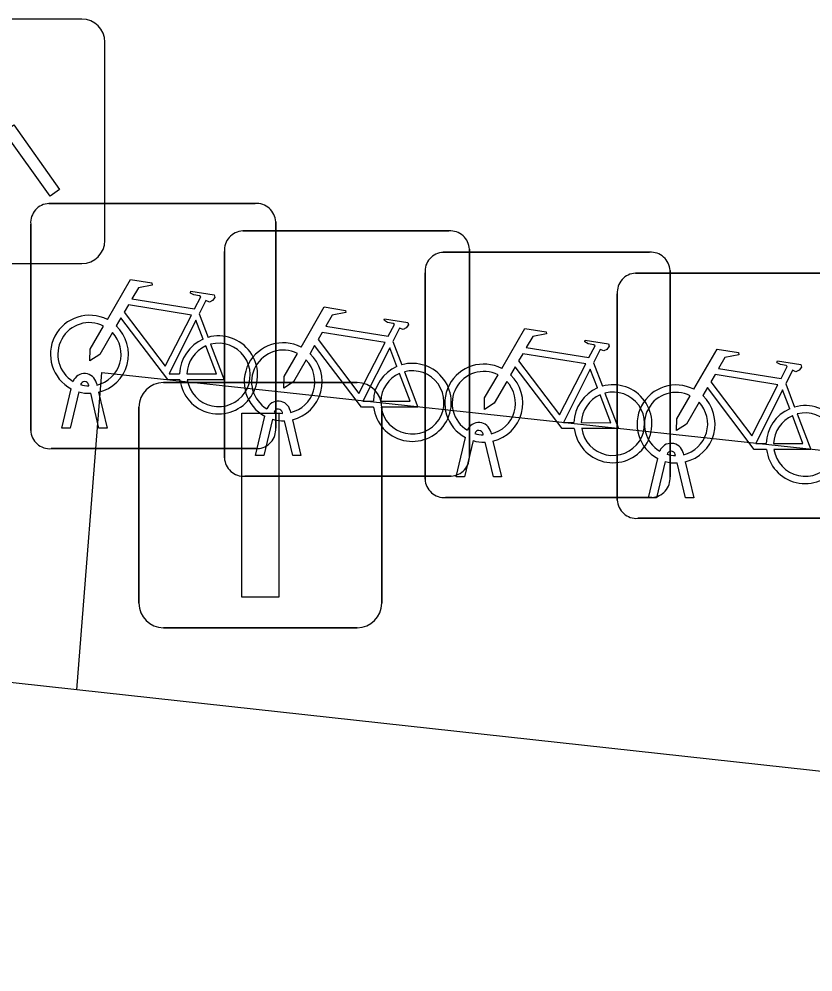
# Model space of a CAD drawing. Extents: x 162026 to 163499, y 387297 to 388169.
# Drawn here: x 162295.225 to 162298.462, y 387547.606 to 387551.489 of the extents above; entities that cross this region are included whole.
import ezdxf

# ---------------------------------------------------------------- set-up
doc = ezdxf.new("R2010")
doc.units = 0
for name, color, linetype in [('IMGEO_Fietsenrek', 7, 'Continuous'), ('IMGEO_Lichtpunt', 7, 'Continuous'), ('IMGEO_Rijbaan_lokaal_gesloten', 7, 'Continuous'), ('IMGEO_Verkeersbordpaal', 7, 'Continuous'), ('IMGEO_Voetpad_open', 7, 'Continuous')]:
    doc.layers.add(name, color=color, linetype=linetype)

msp = doc.modelspace()

# ---------------------------------------------------------------- linework, layer by layer
at = {"layer": 'IMGEO_Fietsenrek'}
for p, q in [((162295.3469, 387550.7375), (162296.1878, 387550.7375)), ((162296.1878, 387550.7375), (162295.3469, 387550.7375)), ((162295.2725, 387549.8129), (162295.2725, 387550.6538)), ((162295.2725, 387550.6538), (162295.2725, 387549.8129)), ((162296.2715, 387550.6631), (162296.2715, 387549.8222)), ((162296.2715, 387549.8222), (162296.2715, 387550.6631)), ((162296.1369, 387550.6255), (162296.9778, 387550.6255)), ((162296.9778, 387550.6255), (162296.1369, 387550.6255)), ((162297.0615, 387550.5511), (162297.0615, 387549.7102)), ((162297.0615, 387549.7102), (162297.0615, 387550.5511)), ((162296.0625, 387549.7009), (162296.0625, 387550.5418)), ((162296.0625, 387550.5418), (162296.0625, 387549.7009)), ((162296.9549, 387550.5385), (162297.7958, 387550.5385)), ((162297.7958, 387550.5385), (162296.9549, 387550.5385)), ((162296.8805, 387549.6139), (162296.8805, 387550.4548)), ((162296.8805, 387550.4548), (162296.8805, 387549.6139)), ((162297.7389, 387550.4535), (162298.5798, 387550.4535)), ((162298.5798, 387550.4535), (162297.7389, 387550.4535)), ((162297.8795, 387550.4641), (162297.8795, 387549.6232)), ((162297.8795, 387549.6232), (162297.8795, 387550.4641)), ((162297.6645, 387549.5289), (162297.6645, 387550.3698)), ((162297.6645, 387550.3698), (162297.6645, 387549.5289)), ((162295.9592, 387550.2872), (162295.9955, 387550.192)), ((162296.7492, 387550.1752), (162296.7855, 387550.08)), ((162297.5672, 387550.0882), (162297.6035, 387549.993)), ((162295.5406, 387550.0054), (162295.5424, 387549.9975)), ((162295.3995, 387549.8223), (162295.4378, 387549.9823)), ((162295.4682, 387549.9701), (162295.4329, 387549.8223)), ((162295.5099, 387549.9939), (162295.5089, 387549.9982)), ((162295.5494, 387549.9683), (162295.5844, 387549.8223)), ((162298.3512, 387550.0032), (162298.3875, 387549.908)), ((162295.551, 387549.8223), (162295.5171, 387549.964)), ((162296.3306, 387549.8934), (162296.3324, 387549.8855)), ((162296.1895, 387549.7103), (162296.2278, 387549.8703)), ((162296.2582, 387549.8581), (162296.2229, 387549.7103)), ((162296.2999, 387549.8819), (162296.2989, 387549.8862)), ((162296.341, 387549.7103), (162296.3071, 387549.852)), ((162296.3394, 387549.8563), (162296.3744, 387549.7103)), ((162295.4329, 387549.8223), (162295.3995, 387549.8223)), ((162295.5844, 387549.8223), (162295.551, 387549.8223)), ((162297.0075, 387549.6233), (162297.0458, 387549.7833)), ((162297.1179, 387549.7949), (162297.1169, 387549.7992)), ((162297.1486, 387549.8064), (162297.1504, 387549.7985)), ((162296.1971, 387549.7385), (162295.3562, 387549.7385)), ((162295.3562, 387549.7385), (162296.1971, 387549.7385)), ((162297.0762, 387549.7711), (162297.0409, 387549.6233)), ((162297.159, 387549.6233), (162297.1251, 387549.765)), ((162297.1574, 387549.7693), (162297.1924, 387549.6233)), ((162296.2229, 387549.7103), (162296.1895, 387549.7103)), ((162296.3744, 387549.7103), (162296.341, 387549.7103)), ((162297.7915, 387549.5383), (162297.8298, 387549.6983)), ((162297.9019, 387549.7099), (162297.9009, 387549.7142)), ((162297.9326, 387549.7214), (162297.9344, 387549.7135)), ((162297.8602, 387549.6861), (162297.8249, 387549.5383)), ((162297.943, 387549.5383), (162297.9091, 387549.68)), ((162297.9414, 387549.6843), (162297.9764, 387549.5383)), ((162296.9871, 387549.6265), (162296.1462, 387549.6265)), ((162296.1462, 387549.6265), (162296.9871, 387549.6265)), ((162297.0409, 387549.6233), (162297.0075, 387549.6233)), ((162297.1924, 387549.6233), (162297.159, 387549.6233)), ((162297.8051, 387549.5395), (162296.9642, 387549.5395)), ((162296.9642, 387549.5395), (162297.8051, 387549.5395)), ((162297.8249, 387549.5383), (162297.7915, 387549.5383)), ((162297.9764, 387549.5383), (162297.943, 387549.5383)), ((162298.5891, 387549.4545), (162297.7482, 387549.4545)), ((162297.7482, 387549.4545), (162298.5891, 387549.4545))]:
    msp.add_line(p, q, dxfattribs=at)
for points in [[(162295.5851, 387550.2642), (162295.6798, 387550.4277), (162295.766, 387550.4139), (162295.7677, 387550.4052), (162295.7116, 387550.3943), (162295.6854, 387550.349), (162295.9406, 387550.3082)], [(162295.9406, 387550.3082), (162295.9656, 387550.357), (162295.9605, 387550.361), (162295.9373, 387550.3647), (162295.9246, 387550.3722), (162295.9236, 387550.3753), (162295.9258, 387550.3799), (162296.0206, 387550.3648), (162296.0229, 387550.3545), (162296.0135, 387550.3421), (162296.0011, 387550.3357), (162295.9866, 387550.3419), (162295.9592, 387550.2872)], [(162295.9277, 387550.283), (162295.6709, 387550.324), (162295.6542, 387550.2952), (162295.8212, 387550.0749), (162295.9277, 387550.283)], [(162296.3751, 387550.1522), (162296.4698, 387550.3157), (162296.556, 387550.3019), (162296.5577, 387550.2932), (162296.5016, 387550.2823), (162296.4754, 387550.237), (162296.7306, 387550.1962)], [(162295.6058, 387550.2117), (162295.5542, 387550.1225), (162295.5143, 387550.0965), (162295.5155, 387550.144), (162295.57, 387550.2382)], [(162295.8808, 387550.0195), (162295.8311, 387550.0196), (162295.6404, 387550.2713), (162295.6214, 387550.2385)], [(162295.9757, 387550.185), (162295.9464, 387550.2618), (162295.837, 387550.0437), (162295.8797, 387550.0436)], [(162296.7306, 387550.1962), (162296.7556, 387550.245), (162296.7505, 387550.249), (162296.7273, 387550.2527), (162296.7146, 387550.2602), (162296.7136, 387550.2633), (162296.7158, 387550.2679), (162296.8106, 387550.2528), (162296.8129, 387550.2425), (162296.8035, 387550.2301), (162296.7911, 387550.2237), (162296.7766, 387550.2299), (162296.7492, 387550.1752)], [(162296.7177, 387550.171), (162296.4609, 387550.212), (162296.4442, 387550.1832), (162296.6112, 387549.9629), (162296.7177, 387550.171)], [(162297.1931, 387550.0652), (162297.2878, 387550.2287), (162297.374, 387550.2149), (162297.3757, 387550.2062), (162297.3196, 387550.1953), (162297.2934, 387550.15), (162297.5486, 387550.1092)], [(162296.0062, 387550.1638), (162296.0612, 387550.0192), (162295.9111, 387550.0195)], [(162297.5486, 387550.1092), (162297.5736, 387550.158), (162297.5685, 387550.162), (162297.5453, 387550.1657), (162297.5326, 387550.1732), (162297.5316, 387550.1763), (162297.5338, 387550.1809), (162297.6286, 387550.1658), (162297.6309, 387550.1555), (162297.6215, 387550.1431), (162297.6091, 387550.1367), (162297.5946, 387550.1429), (162297.5672, 387550.0882)], [(162295.9097, 387550.0435), (162296.0296, 387550.0433), (162295.9864, 387550.1569)], [(162296.3958, 387550.0997), (162296.3442, 387550.0105), (162296.3043, 387549.9845), (162296.3055, 387550.032), (162296.36, 387550.1262)], [(162296.6708, 387549.9075), (162296.6211, 387549.9076), (162296.4304, 387550.1593), (162296.4114, 387550.1265)], [(162296.7657, 387550.073), (162296.7364, 387550.1498), (162296.627, 387549.9317), (162296.6697, 387549.9316)], [(162297.5357, 387550.084), (162297.2789, 387550.125), (162297.2622, 387550.0962), (162297.4292, 387549.8759), (162297.5357, 387550.084)], [(162297.9771, 387549.9802), (162298.0718, 387550.1437), (162298.158, 387550.1299), (162298.1597, 387550.1212), (162298.1036, 387550.1103), (162298.0774, 387550.065), (162298.3326, 387550.0242)], [(162298.3326, 387550.0242), (162298.3576, 387550.073), (162298.3525, 387550.077), (162298.3293, 387550.0807), (162298.3166, 387550.0882), (162298.3156, 387550.0913), (162298.3178, 387550.0959), (162298.4126, 387550.0808), (162298.4149, 387550.0705), (162298.4055, 387550.0581), (162298.3931, 387550.0517), (162298.3786, 387550.0579), (162298.3512, 387550.0032)], [(162296.6997, 387549.9315), (162296.8196, 387549.9313), (162296.7764, 387550.0449)], [(162296.7962, 387550.0518), (162296.8512, 387549.9072), (162296.7011, 387549.9075)], [(162297.4888, 387549.8205), (162297.4391, 387549.8206), (162297.2484, 387550.0723), (162297.2294, 387550.0395)], [(162297.5837, 387549.986), (162297.5544, 387550.0628), (162297.445, 387549.8447), (162297.4877, 387549.8446)], [(162297.2138, 387550.0127), (162297.1622, 387549.9235), (162297.1223, 387549.8975), (162297.1235, 387549.945), (162297.178, 387550.0392)], [(162298.3197, 387549.999), (162298.0629, 387550.04), (162298.0462, 387550.0112), (162298.2132, 387549.7909), (162298.3197, 387549.999)], [(162298.2728, 387549.7355), (162298.2231, 387549.7356), (162298.0324, 387549.9873), (162298.0134, 387549.9545)], [(162298.3677, 387549.901), (162298.3384, 387549.9778), (162298.229, 387549.7597), (162298.2717, 387549.7596)], [(162297.5177, 387549.8445), (162297.6376, 387549.8443), (162297.5944, 387549.9579)], [(162297.6142, 387549.9648), (162297.6692, 387549.8202), (162297.5191, 387549.8205)], [(162297.9978, 387549.9277), (162297.9462, 387549.8385), (162297.9063, 387549.8125), (162297.9075, 387549.86), (162297.962, 387549.9542)], [(162298.3017, 387549.7595), (162298.4216, 387549.7593), (162298.3784, 387549.8729)], [(162298.3982, 387549.8798), (162298.4532, 387549.7352), (162298.3031, 387549.7355)]]:
    msp.add_lwpolyline(points, dxfattribs=at)
for centre, radius, start, end in [((162295.3502, 387550.6596), 0.0779, 92.4484, 184.2845), ((162295.3502, 387550.6596), 0.0779, 92.4484, 184.2845), ((162296.1936, 387550.6598), 0.0779, 2.4484, 94.2845), ((162296.1936, 387550.6598), 0.0779, 2.4484, 94.2845), ((162296.1402, 387550.5476), 0.0779, 92.4484, 184.2845), ((162296.1402, 387550.5476), 0.0779, 92.4484, 184.2845), ((162296.9836, 387550.5478), 0.0779, 2.4484, 94.2845), ((162296.9836, 387550.5478), 0.0779, 2.4484, 94.2845), ((162296.9582, 387550.4606), 0.0779, 92.4484, 184.2845), ((162296.9582, 387550.4606), 0.0779, 92.4484, 184.2845), ((162297.8016, 387550.4608), 0.0779, 2.4484, 94.2845), ((162297.8016, 387550.4608), 0.0779, 2.4484, 94.2845), ((162297.7422, 387550.3756), 0.0779, 92.4484, 184.2845), ((162297.7422, 387550.3756), 0.0779, 92.4484, 184.2845), ((162295.5121, 387550.1229), 0.159, 62.6766, 242.1369), ((162295.5121, 387550.1229), 0.129, 63.3192, 238.903), ((162295.5121, 387550.1229), 0.159, 283.5766, 46.6042), ((162295.5121, 387550.1229), 0.129, 283.6043, 43.4302), ((162296.0387, 387550.0389), 0.159, 113.3408, 178.3217), ((162296.0387, 387550.0389), 0.159, 187.0065, 105.7708), ((162296.0387, 387550.0389), 0.129, 188.6715, 104.5883), ((162296.3021, 387550.0109), 0.159, 62.6766, 242.1369), ((162296.0387, 387550.0389), 0.129, 113.923, 177.9556), ((162296.3021, 387550.0109), 0.129, 63.3192, 238.903), ((162296.3021, 387550.0109), 0.159, 283.5766, 46.6042), ((162296.3021, 387550.0109), 0.129, 283.6043, 43.4302), ((162296.8287, 387549.9269), 0.159, 187.0065, 105.7708), ((162297.1201, 387549.9239), 0.159, 62.6766, 242.1369), ((162295.4919, 387549.9943), 0.0499, 12.8025, 158.6934), ((162296.8287, 387549.9269), 0.159, 113.3408, 178.3217), ((162296.8287, 387549.9269), 0.129, 113.923, 177.9556), ((162296.8287, 387549.9269), 0.129, 188.6715, 104.5883), ((162297.1201, 387549.9239), 0.129, 63.3192, 238.903), ((162295.4919, 387549.9943), 0.0174, 12.8025, 163.4502), ((162297.1201, 387549.9239), 0.129, 283.6043, 43.4302), ((162297.1201, 387549.9239), 0.159, 283.5766, 46.6042), ((162295.5121, 387550.1229), 0.159, 253.9967, 271.7867), ((162295.5121, 387550.1229), 0.129, 253.415, 269.0204), ((162297.6467, 387549.8399), 0.159, 113.3408, 178.3217), ((162297.6467, 387549.8399), 0.159, 187.0065, 105.7708), ((162297.6467, 387549.8399), 0.129, 188.6715, 104.5883), ((162297.9041, 387549.8389), 0.159, 62.6766, 242.1369), ((162297.9041, 387549.8389), 0.129, 63.3192, 238.903), ((162296.2819, 387549.8823), 0.0499, 12.8025, 158.6934), ((162297.6467, 387549.8399), 0.129, 113.923, 177.9556), ((162297.9041, 387549.8389), 0.129, 283.6043, 43.4302), ((162297.9041, 387549.8389), 0.159, 283.5766, 46.6042), ((162296.2819, 387549.8823), 0.0174, 12.8025, 163.4502), ((162298.4307, 387549.7549), 0.159, 113.3408, 178.3217), ((162298.4307, 387549.7549), 0.159, 187.0065, 105.7708), ((162296.3021, 387550.0109), 0.159, 253.9967, 271.7867), ((162296.3021, 387550.0109), 0.129, 253.415, 269.0204), ((162298.4307, 387549.7549), 0.129, 113.923, 177.9556), ((162298.4307, 387549.7549), 0.129, 188.6715, 104.5883), ((162295.3504, 387549.8162), 0.0779, 182.4484, 274.2845), ((162295.3504, 387549.8162), 0.0779, 182.4484, 274.2845), ((162296.1938, 387549.8164), 0.0779, 272.4484, 4.2845), ((162296.1938, 387549.8164), 0.0779, 272.4484, 4.2845), ((162297.0999, 387549.7953), 0.0499, 12.8025, 158.6934), ((162297.0999, 387549.7953), 0.0174, 12.8025, 163.4502), ((162297.1201, 387549.9239), 0.129, 253.415, 269.0204), ((162297.1201, 387549.9239), 0.159, 253.9967, 271.7867), ((162297.8839, 387549.7103), 0.0499, 12.8025, 158.6934), ((162296.1404, 387549.7042), 0.0779, 182.4484, 274.2845), ((162296.1404, 387549.7042), 0.0779, 182.4484, 274.2845), ((162296.9838, 387549.7044), 0.0779, 272.4484, 4.2845), ((162296.9838, 387549.7044), 0.0779, 272.4484, 4.2845), ((162297.8839, 387549.7103), 0.0174, 12.8025, 163.4502), ((162297.9041, 387549.8389), 0.129, 253.415, 269.0204), ((162297.9041, 387549.8389), 0.159, 253.9967, 271.7867), ((162297.8018, 387549.6174), 0.0779, 272.4484, 4.2845), ((162297.8018, 387549.6174), 0.0779, 272.4484, 4.2845), ((162296.9584, 387549.6172), 0.0779, 182.4484, 274.2845), ((162296.9584, 387549.6172), 0.0779, 182.4484, 274.2845), ((162297.7424, 387549.5322), 0.0779, 182.4484, 274.2845), ((162297.7424, 387549.5322), 0.0779, 182.4484, 274.2845)]:
    msp.add_arc(centre, radius, start, end, dxfattribs=at)
at = {"layer": 'IMGEO_Lichtpunt'}
for p, q in [((162295.4806, 387551.4891), (162294.6735, 387551.4891)), ((162295.4806, 387551.4891), (162294.6735, 387551.4891)), ((162295.5753, 387550.5873), (162295.5753, 387551.3945)), ((162295.5753, 387550.5873), (162295.5753, 387551.3945)), ((162294.6735, 387550.4927), (162295.4806, 387550.4927)), ((162294.6735, 387550.4927), (162295.4806, 387550.4927))]:
    msp.add_line(p, q, dxfattribs=at)
msp.add_lwpolyline([(162295.1646, 387551.0301), (162295.2032, 387551.0575), (162295.3899, 387550.7946), (162295.3513, 387550.7672), (162295.1646, 387551.0301)], dxfattribs=at)
for centre, start, end in [((162295.4806, 387551.3945), 0, 90), ((162295.4806, 387551.3945), 0, 90), ((162295.4806, 387550.5873), 270, 0), ((162295.4806, 387550.5873), 270, 360)]:
    msp.add_arc(centre, 0.0946, start, end, dxfattribs=at)
at = {"layer": 'IMGEO_Rijbaan_lokaal_gesloten'}
for points in [[(162295.461, 387548.755), (162288.98, 387549.467)], [(162335.41, 387544.327), (162331.98, 387544.706), (162318.59, 387546.192), (162300.729, 387548.178), (162295.461, 387548.755)]]:
    msp.add_lwpolyline(points, dxfattribs=at)
at = {"layer": 'IMGEO_Verkeersbordpaal'}
for p, q in [((162295.8141, 387550.0075), (162296.6039, 387550.0075)), ((162296.6039, 387550.0075), (162295.8141, 387550.0075)), ((162295.7141, 387549.1085), (162295.7141, 387549.9075)), ((162295.7141, 387549.9075), (162295.7141, 387549.1085)), ((162296.7039, 387549.9075), (162296.7039, 387549.1085)), ((162296.7039, 387549.1085), (162296.7039, 387549.9075)), ((162296.6039, 387549.0085), (162295.8141, 387549.0085)), ((162295.8141, 387549.0085), (162296.6039, 387549.0085))]:
    msp.add_line(p, q, dxfattribs=at)
msp.add_lwpolyline([(162296.134, 387549.883), (162296.284, 387549.883), (162296.284, 387549.133), (162296.134, 387549.133), (162296.134, 387549.883)], dxfattribs=at)
for centre, start, end in [((162295.8141, 387549.9075), 90, 180), ((162295.8141, 387549.9075), 90, 180), ((162296.6039, 387549.9075), 0, 90), ((162296.6039, 387549.9075), 360, 90), ((162295.8141, 387549.1085), 180, 270), ((162295.8141, 387549.1085), 180, 270), ((162296.6039, 387549.1085), 270, 0), ((162296.6039, 387549.1085), 270, 0)]:
    msp.add_arc(centre, 0.1, start, end, dxfattribs=at)
at = {"layer": 'IMGEO_Voetpad_open'}
msp.add_lwpolyline([(162295.461, 387548.755), (162295.563, 387550.049), (162301.909, 387549.364)], dxfattribs=at)

doc.saveas('drawing.dxf')
